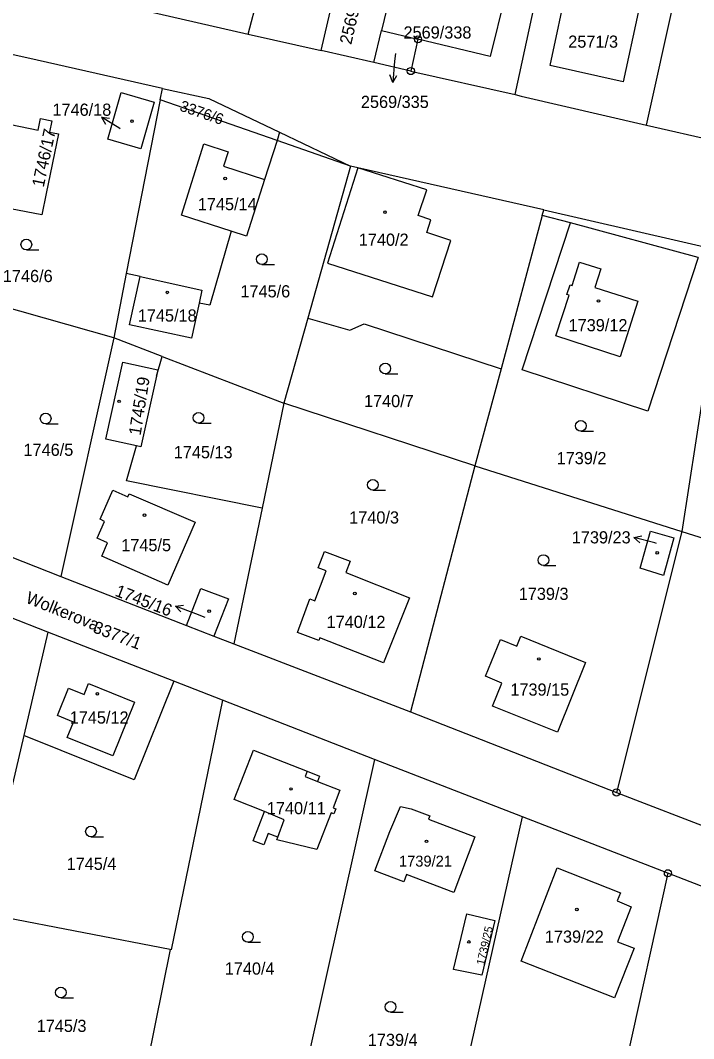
# Model space of a CAD drawing. Extents: x -733394 to -722299, y -1082822 to -1075049.
# Drawn here: x -728541.1 to -728447.1, y -1078281.8 to -1078139.6 of the extents above; entities that cross this region are included whole.
import ezdxf

# ---------------------------------------------------------------- set-up
doc = ezdxf.new("R2010")
doc.units = 0
for name, color, linetype in [('Hranice parcel', 7, 'Continuous'), ('Parcelní čísla', 7, 'Continuous'), ('Pop  PČ popisy', 7, 'Continuous'), ('Vnitřní kresba', 7, 'Continuous'), ('Značky bodu BP', 7, 'Continuous'), ('Značky budov', 7, 'Continuous'), ('Značky kultur', 7, 'Continuous')]:
    doc.layers.add(name, color=color, linetype=linetype)

msp = doc.modelspace()

# ---------------------------------------------------------------- linework, layer by layer
at = {"layer": 'Hranice parcel'}
for p, q in [((-728509.36, -1078141.49), (-728498.29, -1078099.31)), ((-728472.06, -1078149.93), (-728462.85, -1078107.46)), ((-728453.71, -1078154.17), (-728444.31, -1078111.53)), ((-728499.14, -1078143.77), (-728496.1, -1078130.66)), ((-728489.14, -1078134.29), (-728490.73, -1078140.98)), ((-728491.8, -1078145.46), (-728490.73, -1078140.98)), ((-728490.73, -1078140.98), (-728485.63, -1078142.2)), ((-728509.36, -1078141.49), (-728499.14, -1078143.77)), ((-728485.63, -1078142.2), (-728486.63, -1078146.63)), ((-728491.8, -1078145.46), (-728499.14, -1078143.77)), ((-728486.63, -1078146.63), (-728491.8, -1078145.46)), ((-728486.63, -1078146.63), (-728472.06, -1078149.93)), ((-728521.62, -1078150.63), (-728521.31, -1078149.05)), ((-728521.62, -1078150.63), (-728526.36, -1078174.93)), ((-728505.31, -1078156.34), (-728521.62, -1078150.63)), ((-728453.71, -1078154.17), (-728435.52, -1078158.33)), ((-728495.04, -1078159.94), (-728505.31, -1078156.34)), ((-728495.04, -1078159.94), (-728501, -1078181.16)), ((-728468.28, -1078166.79), (-728468.04, -1078166.03)), ((-728468.28, -1078166.79), (-728474.03, -1078188.22)), ((-728464.35, -1078167.85), (-728468.28, -1078166.79)), ((-728446.51, -1078172.69), (-728464.35, -1078167.85)), ((-728443.06, -1078173.62), (-728448.77, -1078210.94)), ((-728526.36, -1078174.93), (-728528.11, -1078183.9)), ((-728524.43, -1078175.35), (-728526.36, -1078174.93)), ((-728528.11, -1078183.9), (-728555.32, -1078176.2)), ((-728501, -1078181.16), (-728504.34, -1078193.05)), ((-728528.11, -1078183.9), (-728535.52, -1078217.24)), ((-728521.34, -1078186.5), (-728528.11, -1078183.9)), ((-728522.13, -1078189.27), (-728521.34, -1078186.5)), ((-728521.34, -1078186.5), (-728504.34, -1078193.05)), ((-728474.03, -1078188.22), (-728477.68, -1078201.77)), ((-728504.34, -1078193.05), (-728507.38, -1078207.71)), ((-728477.68, -1078201.77), (-728504.34, -1078193.05)), ((-728477.68, -1078201.77), (-728486.68, -1078236.17)), ((-728477.68, -1078201.77), (-728448.77, -1078210.94)), ((-728559.02, -1078207.91), (-728535.52, -1078217.24)), ((-728507.38, -1078207.71), (-728511.32, -1078226.67)), ((-728448.77, -1078210.94), (-728457.91, -1078247.41)), ((-728448.77, -1078210.94), (-728419.49, -1078220.35)), ((-728535.52, -1078217.24), (-728517.94, -1078224.09)), ((-728537.29, -1078225.01), (-728542.76, -1078222.86)), ((-728537.29, -1078225.01), (-728540.67, -1078239.44)), ((-728519.71, -1078231.87), (-728537.29, -1078225.01)), ((-728517.94, -1078224.09), (-728514.12, -1078225.58)), ((-728514.12, -1078225.58), (-728511.32, -1078226.67)), ((-728511.32, -1078226.67), (-728486.68, -1078236.17)), ((-728512.93, -1078234.52), (-728519.71, -1078231.87)), ((-728491.71, -1078242.82), (-728512.93, -1078234.52)), ((-728486.68, -1078236.17), (-728457.91, -1078247.41)), ((-728540.67, -1078239.44), (-728546.48, -1078264.29)), ((-728491.71, -1078242.82), (-728502.97, -1078293.38)), ((-728471.04, -1078250.82), (-728491.71, -1078242.82)), ((-728457.91, -1078247.41), (-728428.32, -1078258.86)), ((-728481.93, -1078299.36), (-728471.04, -1078250.82)), ((-728450.73, -1078258.7), (-728471.04, -1078250.82)), ((-728450.73, -1078258.7), (-728461.02, -1078305.32)), ((-728430.01, -1078266.69), (-728450.73, -1078258.7)), ((-728520.23, -1078269.36), (-728546.48, -1078264.29)), ((-728520.23, -1078269.36), (-728523.87, -1078287.38))]:
    msp.add_line(p, q, dxfattribs=at)
for points in [[(-728478.23, -1078121.91), (-728470.55, -1078123.75), (-728473.47, -1078136.07), (-728475.54, -1078144.62), (-728485.63, -1078142.2)], [(-728467.16, -1078145.85), (-728464.71, -1078134.25), (-728457.21, -1078135.89), (-728457.63, -1078137.85), (-728454.89, -1078138.45), (-728456.97, -1078148.12), (-728467.16, -1078145.85)], [(-728527.13, -1078137.4), (-728523.58, -1078138.22), (-728509.36, -1078141.49)], [(-728521.31, -1078149.05), (-728538.81, -1078145.11), (-728546.75, -1078143.33)], [(-728522.47, -1078150.97), (-728524.32, -1078157.5), (-728528.93, -1078156.16), (-728527.08, -1078149.62), (-728522.47, -1078150.97)], [(-728521.31, -1078149.05), (-728514.83, -1078150.46), (-728504.95, -1078155.19), (-728495.04, -1078159.94)], [(-728472.06, -1078149.93), (-728471.23, -1078150.12), (-728453.71, -1078154.17)], [(-728538.33, -1078153.26), (-728536.75, -1078153.58), (-728537.06, -1078155.18), (-728535.84, -1078155.42), (-728537.53, -1078163.74), (-728538.13, -1078166.71), (-728544.75, -1078165.45), (-728544.15, -1078162.45), (-728542.47, -1078154.11), (-728538.65, -1078154.87), (-728538.33, -1078153.26)], [(-728505.31, -1078156.34), (-728507.04, -1078161.8), (-728509.55, -1078169.72), (-728511.73, -1078169.01), (-728514.7, -1078179.35), (-728516.19, -1078179.05)], [(-728468.04, -1078166.03), (-728494.01, -1078160.15), (-728495.04, -1078159.94)], [(-728468.04, -1078166.03), (-728442.79, -1078171.83), (-728424.63, -1078176.02)], [(-728446.51, -1078172.69), (-728453.55, -1078194.14), (-728471.08, -1078188.39), (-728464.35, -1078167.85)], [(-728516.19, -1078179.05), (-728517.24, -1078183.95), (-728525.93, -1078182.07), (-728524.43, -1078175.35)], [(-728524.43, -1078175.35), (-728515.8, -1078177.24), (-728516.19, -1078179.05)], [(-728501, -1078181.16), (-728495.14, -1078182.84), (-728493.16, -1078181.96), (-728474.03, -1078188.22)], [(-728524.91, -1078198.99), (-728529.21, -1078198.04), (-728526.82, -1078187.3), (-728521.94, -1078188.39), (-728522.13, -1078189.27)], [(-728522.13, -1078189.27), (-728524.32, -1078199.12), (-728524.91, -1078198.99)], [(-728507.38, -1078207.71), (-728526.31, -1078203.87), (-728524.91, -1078198.99)], [(-728449.9, -1078211.82), (-728451.36, -1078217.1), (-728454.59, -1078216.06), (-728453.16, -1078210.92), (-728449.9, -1078211.82)], [(-728500.72, -1078220.37), (-728500.04, -1078220.62), (-728498.44, -1078216.47), (-728499.56, -1078216.03), (-728498.66, -1078213.75), (-728495.09, -1078215.11), (-728495.72, -1078216.68), (-728486.83, -1078220.23), (-728490.45, -1078229.32), (-728499.33, -1078225.82), (-728499.47, -1078226.17), (-728502.46, -1078225.05), (-728500.72, -1078220.37)], [(-728517.94, -1078224.09), (-728515.93, -1078218.9), (-728512.08, -1078220.38), (-728514.12, -1078225.58)], [(-728462.24, -1078229.25), (-728466.16, -1078238.98), (-728475.21, -1078235.36), (-728473.91, -1078232.14), (-728476.21, -1078231.18), (-728474.11, -1078226.06), (-728471.84, -1078226.98), (-728471.27, -1078225.58), (-728462.24, -1078229.25)], [(-728519.71, -1078231.87), (-728525.28, -1078245.67), (-728540.67, -1078239.44)], [(-728512.93, -1078234.52), (-728520.11, -1078269.39), (-728520.23, -1078269.36)], [(-728505.34, -1078254.05), (-728505.19, -1078253.68), (-728506.55, -1078253.15), (-728507.17, -1078254.74), (-728508.64, -1078254.17), (-728507.04, -1078250.05), (-728511.29, -1078248.4), (-728508.59, -1078241.51), (-728501.09, -1078244.45), (-728499.38, -1078245.13), (-728499.66, -1078245.86), (-728496.53, -1078247.08), (-728497.49, -1078249.54), (-728497.12, -1078249.69), (-728497.39, -1078250.39), (-728497.76, -1078250.24), (-728499.77, -1078255.4), (-728505.34, -1078254.05)], [(-728477.69, -1078253.6), (-728480.63, -1078261.4), (-728487.21, -1078258.88), (-728487.61, -1078259.92), (-728491.66, -1078258.35), (-728489.57, -1078252.88), (-728488.05, -1078249.35), (-728486.57, -1078249.72), (-728483.97, -1078250.7), (-728484.16, -1078251.13), (-728477.69, -1078253.6)], [(-728457.83, -1078262.57), (-728455.84, -1078263.38), (-728457.76, -1078268.28), (-728455.44, -1078269.15), (-728458.17, -1078276.11), (-728471.24, -1078270.97), (-728466.21, -1078257.94), (-728457.36, -1078261.42), (-728457.83, -1078262.57)], [(-728478.81, -1078264.35), (-728474.88, -1078265.28), (-728476.73, -1078272.95), (-728480.66, -1078272.15), (-728478.81, -1078264.35)]]:
    msp.add_lwpolyline(points, dxfattribs=at)
at = {"layer": 'Pop  PČ popisy'}
for p, q in [((-728488.89, -1078145.23), (-728489.15, -1078148.22)), ((-728488.79, -1078144.17), (-728488.89, -1078145.23)), ((-728489.15, -1078148.22), (-728489.56, -1078147.18)), ((-728489.15, -1078148.22), (-728488.57, -1078147.27)), ((-728527.28, -1078154.68), (-728529.83, -1078153.09)), ((-728529.83, -1078153.09), (-728528.71, -1078153.2)), ((-728529.83, -1078153.09), (-728529.24, -1078154.05)), ((-728527.2, -1078154.73), (-728527.28, -1078154.68)), ((-728455.48, -1078211.78), (-728454.38, -1078211.56)), ((-728452.58, -1078212.56), (-728455.48, -1078211.78)), ((-728455.48, -1078211.78), (-728454.64, -1078212.53)), ((-728452.33, -1078212.63), (-728452.58, -1078212.56)), ((-728519.47, -1078221.38), (-728518.36, -1078221.27)), ((-728516.67, -1078222.45), (-728519.47, -1078221.38)), ((-728519.47, -1078221.38), (-728518.72, -1078222.2)), ((-728515.34, -1078222.96), (-728516.67, -1078222.45))]:
    msp.add_line(p, q, dxfattribs=at)
at = {"layer": 'Vnitřní kresba'}
for p, q in [((-728504.95, -1078155.19), (-728505.31, -1078156.34)), ((-728518.66, -1078166.75), (-728515.53, -1078156.81)), ((-728515.53, -1078156.81), (-728512.13, -1078157.91)), ((-728512.13, -1078157.91), (-728512.78, -1078159.91)), ((-728512.78, -1078159.91), (-728507.04, -1078161.8)), ((-728494.01, -1078160.15), (-728498.24, -1078173.46)), ((-728484.4, -1078163.21), (-728494.01, -1078160.15)), ((-728485.6, -1078166.82), (-728484.4, -1078163.21)), ((-728511.73, -1078169.01), (-728518.66, -1078166.75)), ((-728483.82, -1078167.41), (-728485.6, -1078166.82)), ((-728484.4, -1078169.19), (-728483.82, -1078167.41)), ((-728481.05, -1078170.3), (-728484.4, -1078169.19)), ((-728483.58, -1078178.17), (-728481.05, -1078170.3)), ((-728498.24, -1078173.46), (-728483.58, -1078178.17)), ((-728464.1, -1078176.58), (-728463.06, -1078173.34)), ((-728463.06, -1078173.34), (-728460.12, -1078174.28)), ((-728460.12, -1078174.28), (-728460.95, -1078176.88)), ((-728464.85, -1078177.85), (-728464.4, -1078176.48)), ((-728464.4, -1078176.48), (-728464.1, -1078176.58)), ((-728466.36, -1078183.62), (-728464.54, -1078177.95)), ((-728464.54, -1078177.95), (-728464.85, -1078177.85)), ((-728460.95, -1078176.88), (-728454.95, -1078178.8)), ((-728454.95, -1078178.8), (-728457.38, -1078186.57)), ((-728457.38, -1078186.57), (-728466.36, -1078183.62)), ((-728530.02, -1078209.24), (-728528.24, -1078205.18)), ((-728528.24, -1078205.18), (-728526.15, -1078206.13)), ((-728526.15, -1078206.13), (-728525.95, -1078205.68)), ((-728525.95, -1078205.68), (-728516.73, -1078209.67)), ((-728529.41, -1078209.54), (-728530.02, -1078209.24)), ((-728530.41, -1078211.88), (-728529.41, -1078209.54)), ((-728516.73, -1078209.67), (-728520.54, -1078218.46)), ((-728528.96, -1078212.52), (-728530.41, -1078211.88)), ((-728529.78, -1078214.38), (-728528.96, -1078212.52)), ((-728520.54, -1078218.46), (-728529.78, -1078214.38)), ((-728535.95, -1078236.66), (-728534.45, -1078232.85)), ((-728534.45, -1078232.85), (-728532.25, -1078233.73)), ((-728532.25, -1078233.73), (-728531.65, -1078232.2)), ((-728531.65, -1078232.2), (-728525.21, -1078234.79)), ((-728525.21, -1078234.79), (-728528.25, -1078242.31)), ((-728533.75, -1078237.57), (-728535.95, -1078236.66)), ((-728534.61, -1078239.75), (-728533.75, -1078237.57)), ((-728528.25, -1078242.31), (-728534.61, -1078239.75)), ((-728501.09, -1078244.45), (-728501.37, -1078245.19)), ((-728501.37, -1078245.19), (-728499.66, -1078245.86)), ((-728504.31, -1078251.24), (-728507.04, -1078250.05)), ((-728505.19, -1078253.68), (-728504.31, -1078251.24))]:
    msp.add_line(p, q, dxfattribs=at)
at = {"layer": 'Značky bodu BP'}
for centre, radius in [((-728485.63, -1078142.2), 0.5), ((-728485.63, -1078142.2), 0.0303), ((-728486.63, -1078146.63), 0.5), ((-728486.63, -1078146.63), 0.0303), ((-728457.91, -1078247.41), 0.5), ((-728457.91, -1078247.41), 0.0303), ((-728450.73, -1078258.7), 0.5), ((-728450.73, -1078258.7), 0.0303)]:
    msp.add_circle(centre, radius, dxfattribs=at)
at = {"layer": 'Značky budov'}
for centre in [(-728525.55, -1078153.63), (-728512.55, -1078161.64), (-728490.24, -1078166.34), (-728520.63, -1078177.56), (-728460.43, -1078178.75), (-728527.36, -1078192.77), (-728523.81, -1078208.67), (-728452.22, -1078213.93), (-728494.45, -1078219.62), (-728514.79, -1078222.08), (-728468.75, -1078228.76), (-728530.39, -1078233.63), (-728503.35, -1078246.92), (-728484.44, -1078254.24), (-728463.44, -1078263.76), (-728478.52, -1078268.29)]:
    msp.add_circle(centre, 0.175, dxfattribs=at)
at = {"layer": 'Značky kultur'}
for p, q in [((-728540.31, -1078171.62), (-728538.56, -1078171.62)), ((-728507.43, -1078173.67), (-728505.68, -1078173.67)), ((-728490.2, -1078188.94), (-728488.45, -1078188.94)), ((-728537.61, -1078195.93), (-728535.86, -1078195.93)), ((-728516.27, -1078195.83), (-728514.52, -1078195.83)), ((-728462.89, -1078196.95), (-728461.14, -1078196.95)), ((-728491.93, -1078205.19), (-728490.18, -1078205.19)), ((-728468.11, -1078215.7), (-728466.36, -1078215.7)), ((-728531.29, -1078253.62), (-728529.54, -1078253.62)), ((-728509.38, -1078268.34), (-728507.63, -1078268.34)), ((-728535.5, -1078276.11), (-728533.75, -1078276.11)), ((-728489.46, -1078278.12), (-728487.71, -1078278.12))]:
    msp.add_line(p, q, dxfattribs=at)
for centre in [(-728540.31, -1078170.87), (-728507.43, -1078172.92), (-728490.2, -1078188.19), (-728537.61, -1078195.18), (-728516.27, -1078195.08), (-728462.89, -1078196.2), (-728491.93, -1078204.44), (-728468.11, -1078214.95), (-728531.29, -1078252.87), (-728509.38, -1078267.59), (-728535.5, -1078275.36), (-728489.46, -1078277.37)]:
    msp.add_circle(centre, 0.75, dxfattribs=at)

# ---------------------------------------------------------------- texts
at = {"layer": 'Parcelní čísla'}
for s, height, rotation, p in [('2569/328', 1.7, 77, (-728494.95, -1078143.02)), ('3376/6', 1.53, 341, (-728519.02, -1078152.13)), ('1746/17', 1.7, 78, (-728537.89, -1078162.95)), ('1745/19', 1.7, 81, (-728524.36, -1078197.61)), ('1745/16', 1.7, 339, (-728528.05, -1078219.91)), ('3377/1', 1.7, 339, (-728531.15, -1078224.99)), ('1739/25', 1.139, 77, (-728476.39, -1078271.62))]:
    msp.add_text(s, height=height, rotation=rotation, dxfattribs=at).set_placement(p)
for s, height, p in [('2569/338', 1.7, (-728487.65, -1078142.09)), ('2571/3', 1.7, (-728464.65, -1078143.37)), ('2569/335', 1.7, (-728493.6, -1078151.79)), ('1746/18', 1.7, (-728536.67, -1078152.88)), ('1745/14', 1.7, (-728516.37, -1078166.07)), ('1740/2', 1.7, (-728493.89, -1078171.04)), ('1746/6', 1.7, (-728543.59, -1078176.11)), ('1745/6', 1.7, (-728510.42, -1078178.25)), ('1745/18', 1.7, (-728524.75, -1078181.63)), ('1739/12', 1.7, (-728464.6, -1078182.98)), ('1740/7', 1.7, (-728493.17, -1078193.58)), ('1746/5', 1.7, (-728540.71, -1078200.39)), ('1745/13', 1.7, (-728519.73, -1078200.73)), ('1739/2', 1.7, (-728466.27, -1078201.55)), ('1740/3', 1.7, (-728495.23, -1078209.84)), ('1745/5', 1.7, (-728527.06, -1078213.71)), ('1739/23', 1.7, (-728464.15, -1078212.62)), ('1739/3', 1.7, (-728471.56, -1078220.51)), ('1740/12', 1.7, (-728498.39, -1078224.43)), ('1739/15', 1.7, (-728472.73, -1078233.89)), ('1745/12', 1.7, (-728534.26, -1078237.79)), ('1740/11', 1.7, (-728506.73, -1078250.45)), ('1739/21', 1.53, (-728488.28, -1078257.77)), ('1745/4', 1.7, (-728534.69, -1078258.23)), ('1739/22', 1.7, (-728467.91, -1078268.4)), ('1740/4', 1.7, (-728512.61, -1078272.86)), ('1745/3', 1.7, (-728538.87, -1078280.87)), ('1739/4', 1.7, (-728492.63, -1078282.82))]:
    msp.add_text(s, height=height, dxfattribs=at).set_placement(p)
at = {"layer": 'Pop  PČ popisy'}
msp.add_text('Wolkerova', height=1.7, rotation=338, dxfattribs=at).set_placement((-728540.52, -1078220.86))

doc.saveas('drawing.dxf')
